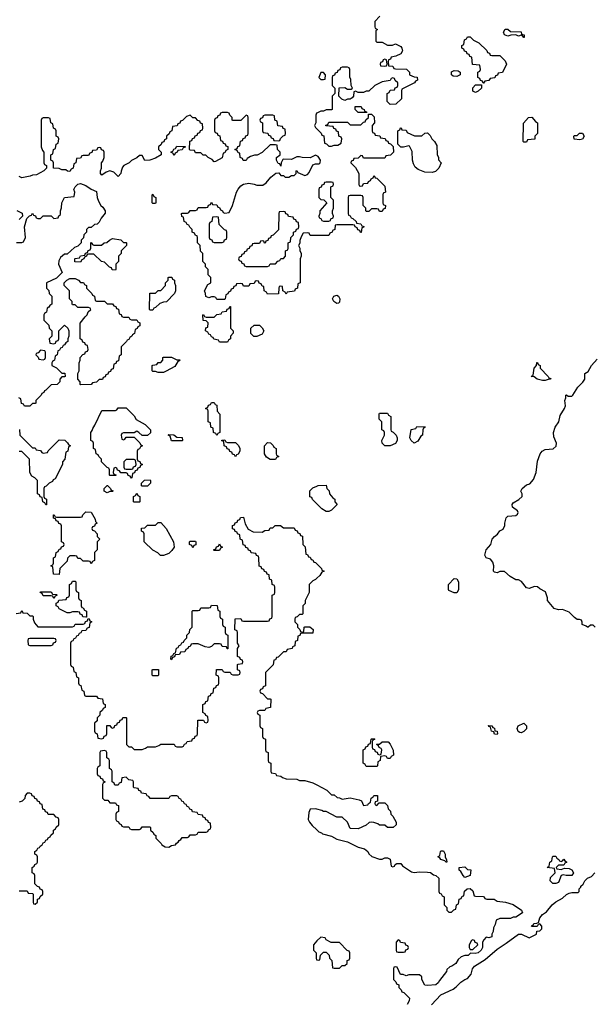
# Model space of a CAD drawing. Header units: inches. Extents: x 2701323 to 2964515, y 494916 to 722124.
# Tile 447 of 656: x 2857773 to 2862072, y 611364 to 618743. Entities that reach past the tile are written whole.
import ezdxf

# ---------------------------------------------------------------- set-up
doc = ezdxf.new("R2010")
doc.units = ezdxf.units.IN
doc.header["$MEASUREMENT"] = 0
doc.layers.add('C8651', color=7, linetype='Continuous')
doc.layers.add('C8661', color=7, linetype='Continuous')

msp = doc.modelspace()

# ---------------------------------------------------------------- linework, layer by layer
at = {"layer": 'C8651', "color": 2, "elevation": 2}
for points in [[(2860000, 617723), (2859990, 617728), (2859950, 617708), (2859890.9, 617709.1), (2859870, 617715.3), (2859850, 617715.3), (2859810, 617695.3), (2859750, 617698), (2859744.7, 617695.3), (2859732, 617670), (2859730, 617646), (2859722, 617662), (2859710, 617666), (2859698, 617690), (2859698, 617710), (2859726, 617730), (2859726, 617750), (2859706, 617770), (2859702, 617802), (2859690, 617806), (2859650, 617806), (2859590, 617748), (2859551.6, 617728.4), (2859532.7, 617727.3), (2859503.6, 617716.4), (2859478, 617702), (2859470, 617688), (2859448.4, 617688.4), (2859442, 617702), (2859426, 617710), (2859422, 617742), (2859410, 617746), (2859402, 617762), (2859386, 617770), (2859402, 617778), (2859407.3, 617792.7), (2859422, 617798), (2859427.3, 617832.7), (2859442, 617838), (2859447.3, 617852.7), (2859462, 617858), (2859467.3, 617872.7), (2859482, 617878), (2859486, 617890), (2859486, 618010), (2859482, 618022), (2859470, 618026), (2859430, 617986), (2859370, 617986), (2859366, 617990), (2859366, 618010), (2859347.3, 618027.3), (2859342, 618042), (2859330, 618046), (2859290, 618046), (2859278, 618042), (2859272.7, 618027.3), (2859258, 618022), (2859252.7, 618007.3), (2859238, 618002), (2859234, 617990), (2859234, 617910), (2859238, 617898), (2859252.7, 617892.7), (2859258, 617878), (2859272.7, 617872.7), (2859278, 617838), (2859292.7, 617832.7), (2859298, 617818), (2859312.7, 617812.7), (2859318, 617798), (2859332.7, 617792.7), (2859334, 617770), (2859318, 617762), (2859310, 617746), (2859298, 617742), (2859290, 617708), (2859239.6, 617680.4), (2859230, 617678), (2859215.3, 617695.3), (2859186, 617710), (2859167.3, 617727.3), (2859148.4, 617728.4), (2859130, 617746), (2859090, 617746), (2859082, 617762), (2859050, 617766), (2859046, 617770), (2859047.3, 617832.7), (2859062, 617838), (2859067.3, 617852.7), (2859082, 617858), (2859087.3, 617872.7), (2859102, 617878), (2859107.3, 617892.7), (2859122, 617898), (2859127.3, 617912.7), (2859142, 617918), (2859146, 617930), (2859142, 617962), (2859127.3, 617967.3), (2859122, 617982), (2859107.3, 617987.3), (2859090, 618006), (2859070, 618006), (2859050, 618026), (2859023.6, 618016.4), (2858992.7, 617987.3), (2858978, 617982), (2858972.7, 617967.3), (2858958, 617962), (2858952.7, 617947.3), (2858918, 617942), (2858914, 617910), (2858898, 617902), (2858892.7, 617887.3), (2858874, 617870), (2858874, 617850), (2858858, 617842), (2858852.7, 617827.3), (2858838, 617822), (2858832.7, 617807.3), (2858814, 617790), (2858814, 617770), (2858834, 617750), (2858834, 617730), (2858790, 617704), (2858748.9, 617688.9), (2858710, 617688), (2858690, 617726), (2858670, 617726), (2858651.6, 617708.4), (2858611.6, 617688.4), (2858594, 617670), (2858554, 617650), (2858543.6, 617636.4), (2858532.7, 617607.3), (2858532, 617590), (2858510, 617568), (2858479.3, 617599.3), (2858450, 617609), (2858421, 617599), (2858390, 617578), (2858378, 617590), (2858378, 617610), (2858386, 617630), (2858386, 617670), (2858396.4, 617683.6), (2858406, 617710), (2858406, 617750), (2858402, 617762), (2858387.3, 617767.3), (2858382, 617782), (2858370, 617786), (2858358, 617782), (2858350, 617766), (2858318, 617762), (2858312.7, 617747.3), (2858298, 617742), (2858290, 617726), (2858250, 617726), (2858238, 617722), (2858230, 617706), (2858198, 617702), (2858194, 617670), (2858178, 617662), (2858174, 617630), (2858158, 617622), (2858150, 617606), (2858132.7, 617607.3), (2858118, 617618), (2858090, 617618), (2858070, 617628), (2858026, 617630), (2858026, 617670), (2858022, 617682), (2858006, 617690), (2858006, 617730), (2858022, 617738), (2858026, 617770), (2858042, 617778), (2858046, 617810), (2858062, 617818), (2858066, 617850), (2858062, 617862), (2858046, 617870), (2858046, 617910), (2858042, 617922), (2858026, 617930), (2858022, 617962), (2858006, 617970), (2858002, 618002), (2857990, 618006), (2857950, 618006), (2857938, 618002), (2857934, 617990), (2857934, 617790), (2857943.6, 617763.6), (2857954, 617750), (2857954, 617670), (2857958, 617658), (2857974, 617650), (2857974, 617630), (2857954, 617610), (2857899.6, 617580.4), (2857870, 617578), (2857850.9, 617569.1), (2857790, 617558), (2857770, 617568)], [(2860000, 618043), (2859998, 618042), (2859992.7, 618027.3), (2859992, 617970), (2859982, 617950), (2859990, 617934), (2860000, 617924.3)], [(2860000, 617126), (2859950, 617126), (2859942, 617142), (2859930, 617146), (2859898, 617142), (2859883.6, 617116.4), (2859872.7, 617087.3), (2859871.6, 617068.4), (2859862, 617050), (2859871.6, 617031.6), (2859872.7, 617012.7), (2859882, 616990), (2859882, 616970), (2859874, 616950), (2859874, 616770), (2859858, 616762), (2859854, 616730), (2859838, 616722), (2859832.7, 616707.3), (2859778, 616702), (2859770, 616686), (2859762, 616702), (2859746, 616710), (2859742, 616742), (2859730, 616746), (2859718, 616742), (2859714, 616730), (2859712.7, 616687.3), (2859630, 616686), (2859622, 616702), (2859606, 616710), (2859602, 616742), (2859590, 616746), (2859582, 616762), (2859567.3, 616767.3), (2859562, 616782), (2859550, 616786), (2859538, 616782), (2859530, 616766), (2859498, 616762), (2859490, 616746), (2859450, 616746), (2859442, 616762), (2859430, 616766), (2859398, 616762), (2859392.7, 616747.3), (2859378, 616742), (2859372.7, 616727.3), (2859358, 616722), (2859352.7, 616707.3), (2859338, 616702), (2859332.7, 616687.3), (2859318, 616682), (2859314, 616650), (2859310, 616646), (2859250, 616646), (2859242, 616662), (2859230, 616666), (2859210, 616666), (2859190, 616658), (2859167.3, 616667.3), (2859166, 616690), (2859158, 616710), (2859182, 616758), (2859206, 616770), (2859206, 616810), (2859186, 616830), (2859186, 616870), (2859166, 616890), (2859166, 616910), (2859146, 616930), (2859146, 616990), (2859128.4, 617008.4), (2859126, 617050), (2859106, 617070), (2859106, 617110), (2859102, 617122), (2859090, 617126), (2859082, 617142), (2859066, 617150), (2859066, 617170), (2859047.3, 617187.3), (2859042, 617202), (2859027.3, 617207.3), (2859022, 617222), (2859006, 617230), (2859002, 617262), (2858987.3, 617267.3), (2858986, 617290), (2858990, 617294), (2859030, 617294), (2859042, 617298), (2859050, 617314), (2859090, 617314), (2859102, 617318), (2859110, 617334), (2859170, 617334), (2859182, 617338), (2859187.3, 617352.7), (2859202, 617358), (2859210, 617374), (2859218, 617358), (2859250, 617354), (2859258, 617338), (2859270, 617334), (2859278, 617318), (2859294, 617310), (2859298, 617298), (2859310, 617294), (2859342, 617298), (2859368.7, 617350), (2859399, 617450), (2859410, 617472), (2859430, 617498), (2859450, 617511.3), (2859490, 617518), (2859531.1, 617511.1), (2859550, 617502), (2859596.4, 617503.6), (2859619, 617521), (2859656.4, 617563.6), (2859692.7, 617592.7), (2859714, 617594), (2859730, 617574), (2859750, 617574), (2859763.6, 617563.6), (2859790, 617562), (2859810, 617574), (2859830, 617574), (2859846, 617590), (2859846, 617610), (2859850, 617612), (2859858, 617598), (2859910, 617574), (2859930, 617582), (2859943.1, 617596.9), (2859970, 617654), (2859990, 617662), (2860000, 617662.6)], [(2857750, 617074), (2857790, 617074), (2857802, 617078), (2857818, 617110), (2857808.7, 617190), (2857827.3, 617252.7), (2857847.3, 617272.7), (2857862, 617278), (2857870, 617294), (2857878, 617278), (2857892.7, 617272.7), (2857898, 617258), (2857910, 617254), (2857930, 617254), (2857950, 617272), (2858010, 617272), (2858030, 617254), (2858062, 617258), (2858067.3, 617272.7), (2858078, 617282), (2858078, 617310), (2858087.3, 617332.7), (2858088, 617370), (2858108, 617410), (2858182, 617418), (2858186, 617450), (2858178, 617470), (2858188, 617490), (2858208.7, 617510), (2858230, 617516), (2858270, 617501), (2858310, 617472), (2858350, 617454), (2858354, 617410), (2858363.6, 617383.6), (2858382, 617350), (2858396.9, 617336.9), (2858414, 617310), (2858412.7, 617292.7), (2858383.6, 617256.4), (2858370, 617226), (2858354, 617210), (2858332.7, 617207.3), (2858310, 617186), (2858290, 617186), (2858274, 617170), (2858274, 617150), (2858254, 617130), (2858252.7, 617107.3), (2858234, 617090), (2858234, 617070), (2858210, 617046), (2858183.6, 617036.4), (2858130, 616986), (2858110, 616986), (2858079.6, 616960.4), (2858065.4, 616934.6), (2858064.7, 616910), (2858091.6, 616848.4), (2858050, 616806), (2857974, 616770), (2857974, 616730), (2857992.7, 616712.7), (2857994, 616690), (2858014, 616670), (2858014, 616610), (2857998, 616602), (2857992.7, 616587.3), (2857978, 616582), (2857974, 616550), (2857958, 616542), (2857954, 616530), (2857954, 616490), (2857992.7, 616452.7), (2857994, 616430), (2858014, 616410), (2858014, 616370), (2857994, 616350), (2857998, 616318), (2858030, 616314), (2858042, 616318), (2858047.3, 616332.7), (2858062, 616338), (2858066, 616350), (2858066, 616410), (2858110, 616454), (2858134, 616430), (2858142, 616410), (2858142, 616370), (2858134, 616350), (2858134, 616330), (2858118, 616322), (2858110, 616306), (2858098, 616302), (2858092.7, 616287.3), (2858078, 616282), (2858072.7, 616267.3), (2858058, 616262), (2858054, 616230), (2858038, 616222), (2858034, 616190), (2858018, 616182), (2858014, 616170), (2858014, 616150), (2858050, 616134), (2858090, 616094), (2858112.7, 616092.7), (2858114, 616070), (2858110, 616066), (2858090, 616066), (2858074, 616050), (2858074, 616030), (2858054, 616010), (2858010, 616006), (2857970, 615966), (2857958, 615962), (2857954, 615950), (2857938, 615942), (2857934, 615930), (2857894, 615890), (2857894, 615870), (2857890, 615866), (2857870, 615866), (2857850, 615846), (2857810, 615846), (2857802, 615862), (2857787.3, 615867.3), (2857782, 615902), (2857766, 615910)], [(2857751.6, 617311.6), (2857792.7, 617292.7), (2857794, 617270), (2857770, 617246)], [(2857771.6, 615671.6), (2857774, 615630), (2857870, 615534), (2857890, 615534), (2857898, 615518), (2857930, 615514), (2857938, 615498), (2857950, 615494), (2857982, 615498), (2857987.3, 615512.7), (2858070, 615594), (2858112.7, 615592.7), (2858132.7, 615572.7), (2858138, 615558), (2858154, 615550), (2858138, 615542), (2858134, 615510), (2858118, 615502), (2858111.6, 615448.4), (2858094, 615430), (2858094, 615410), (2858038, 615302), (2858025.4, 615294.6), (2858018, 615282), (2857994, 615270), (2857972.7, 615247.3), (2857958, 615242), (2857954, 615230), (2857954, 615170), (2857958, 615158), (2857974, 615150), (2857974, 615106), (2857970, 615106), (2857962, 615122), (2857946, 615130), (2857942, 615162), (2857927.3, 615167.3), (2857922, 615182), (2857906, 615190), (2857906, 615290), (2857886, 615310), (2857863.1, 615323.1), (2857848.4, 615348.4), (2857846, 615450), (2857790, 615506), (2857770, 615506)], [(2860000, 615113.8), (2859967.3, 615147.3), (2859962, 615162), (2859947.3, 615167.3), (2859947.3, 615212.7), (2859970, 615234), (2860000, 615247.5)], [(2857747.3, 614292.7), (2857782, 614298), (2857790, 614314), (2857798, 614298), (2857830, 614294), (2857850, 614274), (2857870, 614274), (2857874, 614270), (2857874, 614250), (2857883.6, 614223.6), (2857910, 614194), (2858170, 614194), (2858182, 614198), (2858190, 614214), (2858250, 614214), (2858262, 614218), (2858267.3, 614232.7), (2858282, 614238), (2858286, 614254), (2858292.7, 614252.7), (2858298, 614238), (2858314, 614230), (2858298, 614222), (2858292.7, 614187.3), (2858278, 614182), (2858270, 614166), (2858238, 614162), (2858232.7, 614147.3), (2858218, 614142), (2858212.7, 614127.3), (2858198, 614122), (2858192.7, 614107.3), (2858178, 614102), (2858172.7, 614087.3), (2858158, 614082), (2858154, 614070), (2858154, 613910), (2858158, 613898), (2858174, 613890), (2858178, 613858), (2858194, 613850), (2858198, 613818), (2858214, 613810), (2858214, 613770), (2858218, 613758), (2858232.7, 613752.7), (2858238, 613718), (2858254, 613710), (2858258, 613678), (2858270, 613674), (2858350, 613674), (2858358, 613658), (2858392.7, 613652.7), (2858398, 613618), (2858414, 613610), (2858412.7, 613587.3), (2858398, 613582), (2858392.7, 613567.3), (2858374, 613550), (2858374, 613530), (2858354, 613510), (2858352.7, 613487.3), (2858334, 613470), (2858334, 613410), (2858338, 613398), (2858354, 613390), (2858358, 613358), (2858390, 613354), (2858402, 613358), (2858407.3, 613372.7), (2858422, 613378), (2858426, 613390), (2858427.3, 613452.7), (2858450, 613454), (2858458, 613438), (2858470, 613434), (2858482, 613438), (2858487.3, 613452.7), (2858502, 613458), (2858507.3, 613472.7), (2858522, 613478), (2858527.3, 613492.7), (2858542, 613498), (2858547.3, 613512.7), (2858570, 613514), (2858574, 613510), (2858574, 613310), (2858590, 613294), (2858610, 613294), (2858630, 613274), (2858690, 613274), (2858716.4, 613283.6), (2858730, 613294), (2858790, 613294), (2858816.4, 613303.6), (2858830, 613314), (2858930, 613314), (2858938, 613298), (2858950, 613294), (2858990, 613294), (2859002, 613298), (2859007.3, 613312.7), (2859022, 613318), (2859027.3, 613332.7), (2859062, 613338), (2859067.3, 613352.7), (2859082, 613358), (2859087.3, 613372.7), (2859102, 613378), (2859106, 613390), (2859107.3, 613492.7), (2859150, 613494), (2859158, 613478), (2859170, 613474), (2859182, 613478), (2859186, 613490), (2859182, 613522), (2859167.3, 613527.3), (2859162, 613542), (2859146, 613550), (2859146, 613610), (2859162, 613618), (2859167.3, 613632.7), (2859182, 613638), (2859187.3, 613672.7), (2859202, 613678), (2859207.3, 613692.7), (2859222, 613698), (2859227.3, 613732.7), (2859242, 613738), (2859247.3, 613752.7), (2859262, 613758), (2859266, 613770), (2859266, 613810), (2859262, 613822), (2859246, 613830), (2859247.3, 613872.7), (2859290, 613874), (2859298, 613858), (2859310, 613854), (2859350, 613854), (2859358, 613838), (2859370, 613834), (2859410, 613834), (2859422, 613838), (2859426, 613850), (2859422, 613862), (2859406, 613870), (2859406, 613910), (2859410, 613914), (2859442, 613918), (2859446, 613930), (2859442, 613942), (2859427.3, 613947.3), (2859422, 613962), (2859406, 613970), (2859406, 614030), (2859418, 614050), (2859406, 614070), (2859406, 614150), (2859402, 614162), (2859386, 614170), (2859387.3, 614252.7), (2859430, 614254), (2859438, 614238), (2859450, 614234), (2859630, 614234), (2859642, 614238), (2859647.3, 614252.7), (2859662, 614258), (2859666, 614270), (2859666, 614430), (2859682, 614438), (2859686, 614450), (2859686, 614490), (2859682, 614502), (2859666, 614510), (2859662, 614542), (2859646, 614550), (2859642, 614582), (2859627.3, 614587.3), (2859622, 614602), (2859607.3, 614607.3), (2859602, 614622), (2859587.3, 614627.3), (2859582, 614642), (2859567.3, 614647.3), (2859566, 614710), (2859562, 614722), (2859547.3, 614727.3), (2859542, 614742), (2859507.3, 614747.3), (2859502, 614762), (2859487.3, 614767.3), (2859482, 614782), (2859467.3, 614787.3), (2859462, 614802), (2859447.3, 614807.3), (2859442, 614842), (2859426, 614850), (2859422, 614882), (2859406, 614890), (2859402, 614902), (2859387.3, 614907.3), (2859382, 614922), (2859367.3, 614927.3), (2859367.3, 614952.7), (2859382, 614958), (2859387.3, 614972.7), (2859402, 614978), (2859407.3, 614992.7), (2859422, 614998), (2859427.3, 615012.7), (2859450, 615014), (2859463.6, 614963.6), (2859484.7, 614924.7), (2859523.6, 614903.6), (2859590, 614902), (2859610, 614914), (2859642, 614918), (2859650, 614934), (2859670, 614934), (2859688.4, 614951.6), (2859727.3, 614952.7), (2859750, 614934), (2859830, 614934), (2859838, 614918), (2859852.7, 614912.7), (2859858, 614898), (2859872.7, 614892.7), (2859878, 614878), (2859892.7, 614872.7), (2859894, 614810), (2859911.6, 614791.6), (2859918, 614738), (2859930, 614734), (2859938, 614718), (2859950, 614714), (2859958, 614698), (2859970, 614694), (2859978, 614678), (2859990, 614674), (2860000, 614664)], [(2860000, 614556.4), (2859990, 614548), (2859970, 614538), (2859942, 614510), (2859942, 614450), (2859912, 614390), (2859911.6, 614368.4), (2859894, 614350), (2859894, 614290), (2859890, 614286), (2859870, 614286), (2859852.7, 614267.3), (2859838, 614262), (2859834, 614250), (2859834, 614230), (2859854, 614210), (2859854, 614190), (2859872.7, 614172.7), (2859878, 614158), (2859890, 614154), (2859902, 614158), (2859906, 614190), (2859910, 614194), (2859947.3, 614192.7), (2859971.6, 614171.6), (2859970, 614146), (2859890, 614146), (2859878, 614142), (2859872.7, 614127.3), (2859858, 614122), (2859854, 614090), (2859838, 614082), (2859834, 614050), (2859818, 614042), (2859814, 614030), (2859778, 614022), (2859770, 614006), (2859750, 614006), (2859710, 613966), (2859698, 613962), (2859690, 613946), (2859678, 613942), (2859672.7, 613907.3), (2859614, 613850), (2859614, 613750), (2859598, 613742), (2859592.7, 613727.3), (2859578, 613722), (2859574, 613710), (2859578, 613698), (2859592.7, 613692.7), (2859630, 613654), (2859650, 613654), (2859654, 613650), (2859652.7, 613587.3), (2859618, 613582), (2859610, 613566), (2859570, 613566), (2859558, 613562), (2859554, 613550), (2859558, 613538), (2859574, 613530), (2859574, 613450), (2859578, 613438), (2859594, 613430), (2859594, 613370), (2859598, 613358), (2859614, 613350), (2859614, 613270), (2859618, 613258), (2859634, 613250), (2859634, 613190), (2859638, 613178), (2859654, 613170), (2859654, 613110), (2859658, 613098), (2859690, 613094), (2859698, 613078), (2859730, 613074), (2859743.6, 613063.6), (2859770, 613054), (2859850, 613052), (2859870, 613042), (2859910, 613042), (2859970, 613024.7), (2860000, 613008.9)], [(2857770, 612214), (2857830, 612214), (2857838, 612198), (2857870, 612194), (2857874, 612190), (2857874, 612130), (2857878, 612118), (2857890, 612114), (2857906, 612130), (2857907.3, 612152.7), (2857922, 612158), (2857927.3, 612172.7), (2857946, 612190), (2857946, 612210), (2857942, 612222), (2857927.3, 612227.3), (2857922, 612242), (2857907.3, 612247.3), (2857887.3, 612267.3), (2857886, 612330), (2857882, 612342), (2857866, 612350), (2857866, 612390), (2857882, 612398), (2857887.3, 612412.7), (2857902, 612418), (2857906, 612430), (2857906, 612470), (2857902, 612482), (2857886, 612490), (2857886, 612510), (2857902, 612518), (2857910, 612534), (2857922, 612538), (2857926, 612550), (2857942, 612558), (2857950, 612574), (2857962, 612578), (2857970, 612594), (2857982, 612598), (2857987.3, 612612.7), (2858002, 612618), (2858007.3, 612632.7), (2858026, 612650), (2858026, 612670), (2858042, 612678), (2858047.3, 612692.7), (2858066, 612710), (2858066, 612750), (2858062, 612762), (2858047.3, 612767.3), (2858030, 612786), (2857987.3, 612787.3), (2857982, 612802), (2857967.3, 612807.3), (2857962, 612822), (2857947.3, 612827.3), (2857942, 612862), (2857927.3, 612867.3), (2857922, 612882), (2857907.3, 612887.3), (2857902, 612902), (2857887.3, 612907.3), (2857882, 612922), (2857867.3, 612927.3), (2857862, 612942), (2857850, 612946), (2857830, 612946), (2857814, 612930), (2857812.7, 612907.3), (2857792.7, 612887.3), (2857770, 612878)], [(2860000, 612825.5), (2859990, 612828), (2859950, 612826), (2859939.6, 612800.4), (2859936, 612750), (2859944.7, 612730), (2859964.9, 612704.9), (2860000, 612671.3)], [(2860000, 611840.7), (2859999.6, 611840.4), (2859974, 611810), (2859974, 611770), (2859994, 611750), (2859994, 611710), (2859998, 611698), (2860000, 611697.3)]]:
    msp.add_lwpolyline(points, dxfattribs=at)
for points in [[(2859670, 618026), (2859610, 618026), (2859598, 618022), (2859592.7, 618007.3), (2859578, 618002), (2859574, 617990), (2859578, 617978), (2859594, 617970), (2859594, 617910), (2859598, 617898), (2859632.7, 617892.7), (2859638, 617878), (2859652.7, 617872.7), (2859658, 617858), (2859672.7, 617852.7), (2859678, 617838), (2859710, 617834), (2859722, 617838), (2859727.3, 617852.7), (2859747.3, 617872.7), (2859762, 617878), (2859766, 617890), (2859762, 617922), (2859747.3, 617927.3), (2859742, 617942), (2859707.3, 617947.3), (2859702, 617982), (2859686, 617990), (2859682, 618022)], [(2858930, 617726), (2858922, 617742), (2858906, 617750), (2858922, 617758), (2858927.3, 617772.7), (2858942, 617778), (2858950, 617794), (2859012.7, 617792.7), (2859012.7, 617787.3), (2858998, 617782), (2858991.6, 617768.4), (2858958, 617762), (2858954, 617750), (2858938, 617742)], [(2858770, 617366), (2858766, 617370), (2858766, 617430), (2858770, 617434), (2858778, 617418), (2858794, 617410), (2858794, 617370), (2858790, 617366)], [(2859750, 617306), (2859718, 617302), (2859714, 617290), (2859712.7, 617167.3), (2859672.7, 617127.3), (2859658, 617122), (2859652.7, 617107.3), (2859638, 617102), (2859632.7, 617087.3), (2859618, 617082), (2859612.7, 617067.3), (2859607.3, 617067.3), (2859602, 617082), (2859590, 617086), (2859578, 617082), (2859570, 617066), (2859530, 617066), (2859518, 617062), (2859512.7, 617047.3), (2859498, 617042), (2859492.7, 617027.3), (2859478, 617022), (2859472.7, 617007.3), (2859458, 617002), (2859452.7, 616987.3), (2859438, 616982), (2859432.7, 616967.3), (2859418, 616962), (2859414, 616950), (2859418, 616938), (2859432.7, 616932.7), (2859438, 616918), (2859452.7, 616912.7), (2859458, 616898), (2859470, 616894), (2859630, 616894), (2859642, 616898), (2859650, 616914), (2859690, 616914), (2859707.3, 616932.7), (2859722, 616938), (2859730, 616954), (2859750, 616954), (2859766, 616970), (2859766, 617010), (2859782, 617018), (2859786, 617030), (2859786, 617070), (2859802, 617078), (2859806, 617110), (2859826, 617130), (2859826, 617150), (2859842, 617158), (2859847.3, 617172.7), (2859862, 617178), (2859866, 617190), (2859862, 617222), (2859847.3, 617227.3), (2859842, 617242), (2859827.3, 617247.3), (2859822, 617262), (2859787.3, 617267.3), (2859782, 617282), (2859767.3, 617287.3), (2859762, 617302)], [(2859250, 617266), (2859218, 617262), (2859214, 617230), (2859198, 617222), (2859194, 617210), (2859194, 617110), (2859198, 617098), (2859212.7, 617092.7), (2859218, 617078), (2859230, 617074), (2859290, 617074), (2859302, 617078), (2859307.3, 617092.7), (2859322, 617098), (2859326, 617110), (2859326, 617150), (2859322, 617162), (2859307.3, 617167.3), (2859267.3, 617207.3), (2859262, 617262)], [(2858550, 617074), (2858570, 617074), (2858574, 617070), (2858574, 617050), (2858534, 617010), (2858534, 616990), (2858514, 616970), (2858514, 616930), (2858494, 616910), (2858494, 616870), (2858490, 616866), (2858467.3, 616867.3), (2858462, 616882), (2858447.3, 616887.3), (2858410, 616926), (2858386, 616930), (2858330, 616986), (2858290, 616986), (2858278, 616982), (2858274, 616970), (2858258, 616962), (2858254, 616950), (2858238, 616942), (2858230, 616926), (2858187.3, 616927.3), (2858186, 616950), (2858190, 616954), (2858222, 616958), (2858230, 616974), (2858262, 616978), (2858267.3, 616992.7), (2858282, 616998), (2858287.3, 617012.7), (2858302, 617018), (2858306, 617030), (2858306, 617070), (2858310, 617074), (2858318, 617058), (2858330, 617054), (2858387.3, 617052.7), (2858406, 617070), (2858427.3, 617072.7), (2858446, 617090), (2858470, 617102), (2858530, 617094)], [(2858350, 616634), (2858410, 616634), (2858430, 616614), (2858470, 616614), (2858478, 616598), (2858492.7, 616592.7), (2858498, 616578), (2858512.7, 616572.7), (2858518, 616538), (2858532.7, 616532.7), (2858538, 616518), (2858550, 616514), (2858590, 616514), (2858598, 616498), (2858610, 616494), (2858650, 616494), (2858658, 616478), (2858674, 616470), (2858672.7, 616447.3), (2858658, 616442), (2858652.7, 616427.3), (2858638, 616422), (2858634, 616390), (2858618, 616382), (2858614, 616370), (2858598, 616362), (2858590, 616346), (2858578, 616342), (2858574, 616330), (2858534, 616290), (2858534, 616230), (2858518, 616222), (2858512.7, 616187.3), (2858498, 616182), (2858492.7, 616167.3), (2858478, 616162), (2858472.7, 616127.3), (2858458, 616122), (2858452.7, 616107.3), (2858438, 616102), (2858432.7, 616087.3), (2858418, 616082), (2858412.7, 616067.3), (2858398, 616062), (2858392.7, 616047.3), (2858370, 616046), (2858350, 616026), (2858318, 616022), (2858310, 616008), (2858230, 616006), (2858226, 616010), (2858226, 616030), (2858208, 616050), (2858208, 616090), (2858218, 616110), (2858218, 616170), (2858226, 616190), (2858226, 616210), (2858247.3, 616232.7), (2858262, 616238), (2858267.3, 616252.7), (2858282, 616258), (2858286, 616270), (2858282, 616302), (2858267.3, 616307.3), (2858262, 616322), (2858247.3, 616327.3), (2858242, 616342), (2858226, 616350), (2858227.3, 616467.3), (2858263.1, 616516.9), (2858278, 616530), (2858287.3, 616552.7), (2858306, 616570), (2858302, 616582), (2858290, 616586), (2858210, 616586), (2858190, 616606), (2858170, 616606), (2858166, 616610), (2858166, 616630), (2858146, 616650), (2858146, 616710), (2858106, 616750), (2858106, 616770), (2858126, 616790), (2858150, 616802), (2858190, 616802), (2858214, 616790), (2858230, 616774), (2858252.7, 616772.7), (2858258, 616758), (2858274, 616750), (2858274, 616730), (2858314, 616690), (2858318, 616678), (2858334, 616670), (2858338, 616638)], [(2858750, 616566), (2858746, 616570), (2858747.3, 616692.7), (2858790, 616694), (2858810, 616714), (2858830, 616714), (2858866, 616750), (2858866, 616770), (2858886, 616790), (2858886, 616810), (2858890, 616814), (2858912.7, 616812.7), (2858918, 616798), (2858934, 616790), (2858934, 616770), (2858942, 616750), (2858942, 616710), (2858934, 616690), (2858872.7, 616627.3), (2858850, 616626), (2858823.6, 616616.4), (2858790, 616586), (2858778, 616582), (2858770, 616566)], [(2859270, 616326), (2859262, 616342), (2859227.3, 616347.3), (2859222, 616362), (2859210, 616366), (2859202, 616382), (2859190, 616386), (2859182, 616402), (2859166, 616410), (2859167.3, 616432.7), (2859182, 616438), (2859186, 616470), (2859170, 616486), (2859147.3, 616487.3), (2859146, 616530), (2859150, 616534), (2859158, 616518), (2859170, 616514), (2859230, 616514), (2859250, 616534), (2859282, 616538), (2859290, 616554), (2859322, 616558), (2859327.3, 616572.7), (2859342, 616578), (2859347.3, 616592.7), (2859352.7, 616592.7), (2859354, 616430), (2859374, 616410), (2859372.7, 616392.7), (2859354, 616370), (2859354, 616350), (2859338, 616342), (2859330, 616326)], [(2859550, 616368), (2859528.4, 616368.4), (2859506, 616390), (2859506, 616430), (2859530, 616454), (2859570, 616454), (2859590, 616434), (2859602, 616410), (2859590, 616386)], [(2857930, 616266), (2857912.7, 616247.3), (2857898, 616242), (2857894, 616230), (2857912.7, 616212.7), (2857918, 616198), (2857950, 616194), (2857962, 616198), (2857966, 616210), (2857966, 616250), (2857962, 616262)], [(2858810, 616098), (2858790, 616106), (2858770, 616106), (2858766, 616110), (2858766, 616150), (2858770, 616154), (2858802, 616158), (2858810, 616174), (2858830, 616174), (2858846, 616190), (2858846, 616210), (2858850, 616214), (2858910, 616214), (2858950, 616194), (2858972.7, 616192.7), (2858970, 616186), (2858958, 616182), (2858936.9, 616143.1), (2858870, 616108), (2858850, 616098)], [(2858690, 615626), (2858666, 615650), (2858650, 615658), (2858630, 615646), (2858550, 615646), (2858538, 615642), (2858534, 615630), (2858538, 615598), (2858550, 615594), (2858562, 615598), (2858570, 615614), (2858630, 615614), (2858672.7, 615572.7), (2858678, 615558), (2858694, 615550), (2858678, 615542), (2858670, 615526), (2858658, 615522), (2858654, 615510), (2858654, 615450), (2858658, 615438), (2858672.7, 615432.7), (2858678, 615418), (2858694, 615410), (2858678, 615402), (2858672.7, 615387.3), (2858658, 615382), (2858652.7, 615367.3), (2858638, 615362), (2858632.7, 615347.3), (2858618, 615342), (2858614, 615310), (2858610, 615306), (2858602, 615322), (2858587.3, 615327.3), (2858582, 615342), (2858570, 615346), (2858530, 615346), (2858522, 615362), (2858507.3, 615367.3), (2858502, 615382), (2858490, 615386), (2858478, 615382), (2858474, 615350), (2858478, 615338), (2858492.7, 615332.7), (2858492.7, 615327.3), (2858450, 615326), (2858446, 615330), (2858446, 615370), (2858442, 615382), (2858430, 615386), (2858386, 615430), (2858386, 615450), (2858366, 615470), (2858362, 615482), (2858346, 615490), (2858342, 615522), (2858326, 615530), (2858326, 615570), (2858322, 615582), (2858306, 615590), (2858306, 615650), (2858316.4, 615663.6), (2858320.4, 615679.6), (2858336.4, 615703.6), (2858390, 615814), (2858490, 615814), (2858502, 615818), (2858510, 615834), (2858570, 615834), (2858630, 615774), (2858645.4, 615745.4), (2858714, 615710), (2858754, 615670), (2858752.7, 615647.3), (2858730, 615626)], [(2859250, 615626), (2859242, 615642), (2859226, 615650), (2859222, 615682), (2859206, 615690), (2859202, 615722), (2859186, 615730), (2859186, 615810), (2859182, 615822), (2859166, 615830), (2859182, 615838), (2859187.3, 615852.7), (2859202, 615858), (2859210, 615874), (2859230, 615874), (2859238, 615858), (2859250, 615854), (2859254, 615810), (2859272.7, 615787.3), (2859274, 615650), (2859258, 615642)], [(2858910, 615586), (2858902, 615622), (2858886, 615630), (2858890, 615634), (2858927.3, 615632.7), (2858950, 615614), (2858991.6, 615611.6), (2858994, 615590), (2858990, 615586)], [(2859330, 615574), (2859390, 615574), (2859412.7, 615552.7), (2859422, 615530), (2859422, 615510), (2859410, 615486), (2859398, 615482), (2859390, 615466), (2859382, 615482), (2859367.3, 615487.3), (2859362, 615502), (2859347.3, 615507.3), (2859342, 615522), (2859327.3, 615527.3), (2859322, 615542), (2859306, 615550), (2859302, 615582), (2859287.3, 615587.3), (2859287.3, 615592.7), (2859310, 615594), (2859318, 615578)], [(2859650, 615446), (2859623.1, 615463.1), (2859608, 615490), (2859608, 615550), (2859630, 615574), (2859652.7, 615572.7), (2859672.7, 615552.7), (2859678, 615538), (2859694, 615530), (2859694, 615490), (2859698, 615478), (2859714, 615470), (2859698, 615462), (2859690, 615446)], [(2858630, 615446), (2858570, 615446), (2858554, 615430), (2858554, 615390), (2858558, 615378), (2858570, 615374), (2858610, 615374), (2858622, 615378), (2858627.3, 615392.7), (2858642, 615398), (2858646, 615410), (2858642, 615442)], [(2858430, 615198), (2858406, 615210), (2858406, 615230), (2858428.4, 615251.6), (2858431.6, 615251.6), (2858454, 615230), (2858458, 615218), (2858472.7, 615212.7), (2858470, 615206), (2858450, 615206)], [(2858690, 615246), (2858686, 615250), (2858686, 615270), (2858708.4, 615291.6), (2858750, 615294), (2858754, 615290), (2858754, 615270), (2858730, 615248)], [(2858630, 615126), (2858626, 615130), (2858626, 615170), (2858642, 615178), (2858650, 615194), (2858658, 615178), (2858674, 615170), (2858674, 615130), (2858670, 615126)], [(2858310, 614666), (2858302, 614682), (2858290, 614686), (2858250, 614686), (2858230, 614706), (2858210, 614706), (2858202, 614722), (2858190, 614726), (2858150, 614726), (2858132.7, 614707.3), (2858130, 614686), (2858074, 614630), (2858070, 614586), (2858027.3, 614587.3), (2858022, 614642), (2858006, 614650), (2858022, 614658), (2858026, 614670), (2858026, 614710), (2858042, 614718), (2858046, 614750), (2858062, 614758), (2858070, 614774), (2858082, 614778), (2858087.3, 614792.7), (2858102, 614798), (2858106, 614810), (2858102, 614822), (2858086, 614830), (2858086, 614950), (2858082, 614962), (2858067.3, 614967.3), (2858062, 614982), (2858047.3, 614987.3), (2858042, 615002), (2858027.3, 615007.3), (2858027.3, 615032.7), (2858032.7, 615032.7), (2858038, 615018), (2858050, 615014), (2858230, 615014), (2858242, 615018), (2858247.3, 615032.7), (2858270, 615054), (2858310, 615052), (2858339.6, 614999.6), (2858342, 614982), (2858354, 614970), (2858338, 614962), (2858332.7, 614947.3), (2858318, 614942), (2858314, 614930), (2858318, 614918), (2858332.7, 614912.7), (2858354, 614890), (2858354, 614870), (2858374, 614850), (2858354, 614830), (2858354, 614770), (2858334, 614750), (2858334, 614690), (2858318, 614682)], [(2858850, 614728), (2858828.4, 614728.4), (2858808.4, 614748.4), (2858770, 614768), (2858706, 614830), (2858706, 614890), (2858702, 614902), (2858686, 614910), (2858687.3, 614932.7), (2858710, 614934), (2858730, 614954), (2858790, 614954), (2858810, 614974), (2858830, 614974), (2858870.9, 614930.9), (2858926, 614830), (2858931, 614790), (2858914.4, 614765.6), (2858890, 614742)], [(2859070, 614786), (2859062, 614802), (2859046, 614810), (2859046, 614830), (2859050, 614834), (2859090, 614834), (2859094, 614830), (2859092.7, 614807.3), (2859078, 614802)], [(2859230, 614766), (2859226, 614770), (2859242, 614778), (2859247.3, 614792.7), (2859262, 614798), (2859270, 614814), (2859278, 614798), (2859294, 614790), (2859278, 614782), (2859270, 614766)], [(2858270, 614266), (2858247.3, 614267.3), (2858242, 614282), (2858227.3, 614287.3), (2858222, 614302), (2858210, 614306), (2858170, 614306), (2858150, 614298), (2858130, 614298), (2858068.4, 614328.4), (2858062, 614342), (2858046, 614350), (2858046, 614370), (2858062, 614378), (2858067.3, 614392.7), (2858122, 614398), (2858127.3, 614412.7), (2858142, 614418), (2858146, 614430), (2858146, 614510), (2858162, 614518), (2858170, 614534), (2858190, 614534), (2858194, 614530), (2858194, 614470), (2858198, 614458), (2858214, 614450), (2858214, 614410), (2858218, 614398), (2858234, 614390), (2858234, 614350), (2858238, 614338), (2858250, 614334), (2858258, 614318), (2858274, 614310), (2858274, 614266)], [(2858030, 614406), (2858022, 614422), (2858010, 614426), (2857950, 614426), (2857942, 614442), (2857926, 614450), (2857930, 614454), (2858010, 614454), (2858018, 614438), (2858050, 614434), (2858054, 614430), (2858038, 614422)], [(2859327.3, 614027.3), (2859322, 614042), (2859290, 614046), (2859282, 614062), (2859270, 614066), (2859230, 614066), (2859210, 614046), (2859190, 614038), (2859163.1, 614043.1), (2859110, 614066), (2859070, 614066), (2859058, 614062), (2859050, 614046), (2859038, 614042), (2859034, 614030), (2859018, 614022), (2859010, 614006), (2858978, 614002), (2858970, 613986), (2858938, 613982), (2858932.7, 613967.3), (2858918, 613962), (2858910, 613946), (2858906, 613950), (2858907.3, 613972.7), (2858922, 613978), (2858927.3, 613992.7), (2858942, 613998), (2858947.3, 614032.7), (2858962, 614038), (2858967.3, 614052.7), (2858982, 614058), (2858987.3, 614072.7), (2859002, 614078), (2859006, 614090), (2859026, 614110), (2859026, 614130), (2859046, 614150), (2859047.3, 614172.7), (2859066, 614190), (2859066, 614310), (2859070, 614314), (2859110, 614314), (2859122, 614318), (2859130, 614334), (2859190, 614334), (2859202, 614338), (2859210, 614354), (2859252.7, 614352.7), (2859258, 614318), (2859274, 614310), (2859274, 614270), (2859278, 614258), (2859294, 614250), (2859294, 614210), (2859298, 614198), (2859314, 614190), (2859314, 614150), (2859318, 614138), (2859334, 614130), (2859332.7, 614027.3)], [(2858030, 614106), (2857850, 614106), (2857838, 614102), (2857834, 614090), (2857838, 614058), (2857850, 614054), (2858010, 614054), (2858022, 614058), (2858027.3, 614072.7), (2858042, 614078), (2858046, 614090), (2858042, 614102)], [(2858770, 613826), (2858766, 613830), (2858766, 613870), (2858770, 613874), (2858812.7, 613872.7), (2858814, 613830), (2858810, 613826)], [(2858410, 613266), (2858378, 613262), (2858374, 613250), (2858374, 613150), (2858358, 613142), (2858354, 613130), (2858354, 613090), (2858358, 613078), (2858372.7, 613072.7), (2858378, 613058), (2858392.7, 613052.7), (2858398, 613038), (2858414, 613030), (2858398, 613022), (2858394, 613010), (2858394, 612910), (2858410, 612894), (2858432.7, 612892.7), (2858450, 612874), (2858490, 612874), (2858498, 612858), (2858512.7, 612852.7), (2858514, 612810), (2858498, 612802), (2858494, 612790), (2858494, 612750), (2858498, 612738), (2858512.7, 612732.7), (2858518, 612718), (2858532.7, 612712.7), (2858538, 612698), (2858550, 612694), (2858590, 612694), (2858598, 612678), (2858610, 612674), (2858670, 612674), (2858682, 612678), (2858690, 612694), (2858750, 612694), (2858754, 612690), (2858754, 612670), (2858772.7, 612652.7), (2858778, 612638), (2858794, 612630), (2858794, 612610), (2858834, 612570), (2858838, 612558), (2858863.6, 612543.6), (2858890, 612542), (2858910, 612554), (2858942, 612558), (2858947.3, 612572.7), (2858962, 612578), (2858967.3, 612592.7), (2858982, 612598), (2858990, 612614), (2859030, 612614), (2859042, 612618), (2859050, 612634), (2859090, 612634), (2859102, 612638), (2859110, 612654), (2859170, 612654), (2859182, 612658), (2859187.3, 612672.7), (2859202, 612678), (2859206, 612690), (2859202, 612722), (2859187.3, 612727.3), (2859182, 612742), (2859167.3, 612747.3), (2859162, 612762), (2859147.3, 612767.3), (2859142, 612782), (2859110, 612786), (2859102, 612802), (2859067.3, 612807.3), (2859062, 612822), (2859047.3, 612827.3), (2859042, 612842), (2859027.3, 612847.3), (2859022, 612862), (2859007.3, 612867.3), (2859002, 612882), (2858987.3, 612887.3), (2858982, 612902), (2858967.3, 612907.3), (2858962, 612922), (2858950, 612926), (2858910, 612926), (2858898, 612922), (2858890, 612906), (2858750, 612906), (2858742, 612922), (2858727.3, 612927.3), (2858722, 612942), (2858687.3, 612947.3), (2858682, 612962), (2858667.3, 612967.3), (2858662, 612982), (2858630, 612986), (2858626, 612990), (2858626, 613030), (2858622, 613042), (2858590, 613046), (2858570, 613066), (2858538, 613062), (2858532.7, 613027.3), (2858518, 613022), (2858510, 613006), (2858487.3, 613007.3), (2858482, 613022), (2858466, 613030), (2858466, 613110), (2858462, 613122), (2858446, 613130), (2858446, 613190), (2858442, 613202), (2858426, 613210), (2858426, 613250), (2858422, 613262)]]:
    msp.add_lwpolyline(points, close=True, dxfattribs=at)
at = {"layer": 'C8661', "color": 2, "elevation": 2}
for points in [[(2860471.6, 618768.4), (2860434, 618730), (2860434, 618690), (2860438, 618678), (2860454, 618670), (2860442, 618658), (2860442, 618582), (2860450, 618574), (2860490, 618574), (2860530, 618552), (2860567.3, 618552.7), (2860590, 618562), (2860630, 618542), (2860638, 618530), (2860642, 618510), (2860630, 618486), (2860591.6, 618468.4), (2860558, 618462), (2860552.7, 618447.3), (2860538, 618442), (2860534, 618430), (2860538, 618398), (2860570, 618394), (2860578, 618378), (2860590, 618374), (2860671.3, 618371.3), (2860694, 618350), (2860694, 618330), (2860730, 618314), (2860752.7, 618312.7), (2860754, 618290), (2860738, 618282), (2860731.6, 618268.4), (2860638, 618222), (2860634, 618210), (2860634, 618150), (2860591.6, 618108.4), (2860550, 618106), (2860528, 618130), (2860526, 618190), (2860542, 618198), (2860550, 618214), (2860582, 618218), (2860587.3, 618232.7), (2860602, 618238), (2860606, 618250), (2860606, 618270), (2860587.3, 618287.3), (2860582, 618302), (2860570, 618306), (2860558, 618302), (2860550, 618286), (2860490, 618278), (2860434, 618250), (2860390, 618206), (2860370, 618206), (2860350, 618198), (2860310, 618198), (2860290, 618206), (2860278, 618202), (2860274, 618170), (2860263.6, 618156.4), (2860250, 618146), (2860230, 618146), (2860210, 618138), (2860187.3, 618147.3), (2860166, 618170), (2860167.3, 618232.7), (2860210, 618234), (2860230, 618222), (2860258, 618222), (2860266, 618230), (2860258, 618250), (2860254.6, 618294.6), (2860247.3, 618312.7), (2860246, 618370), (2860242, 618382), (2860230, 618386), (2860190, 618386), (2860178, 618382), (2860172.7, 618367.3), (2860158, 618362), (2860152.7, 618347.3), (2860138, 618342), (2860132.7, 618327.3), (2860118, 618322), (2860114, 618310), (2860114, 618250), (2860134, 618230), (2860134, 618190), (2860114, 618170), (2860114, 618070), (2860110, 618066), (2860070, 618066), (2860050, 618058), (2860030, 618058), (2860000, 618043)], [(2860000, 617924.3), (2860032.7, 617892.7), (2860038, 617878), (2860052.7, 617872.7), (2860058, 617818), (2860072.7, 617812.7), (2860090, 617794), (2860110, 617794), (2860130, 617802), (2860156.4, 617803.6), (2860182, 617818), (2860186, 617850), (2860182, 617862), (2860166, 617870), (2860162, 617902), (2860147.3, 617907.3), (2860142, 617922), (2860127.3, 617927.3), (2860122, 617942), (2860067.3, 617947.3), (2860067.3, 617952.7), (2860082, 617958), (2860090, 617974), (2860230, 617974), (2860250, 617954), (2860330, 617954), (2860350, 617974), (2860362, 617978), (2860367.3, 617992.7), (2860386, 618010), (2860386, 618034), (2860410, 618034), (2860430, 618014), (2860432, 617970), (2860414, 617950), (2860414, 617910), (2860418, 617898), (2860432.7, 617892.7), (2860438, 617878), (2860472.7, 617872.7), (2860478, 617858), (2860512.7, 617852.7), (2860518, 617838), (2860532.7, 617832.7), (2860538, 617818), (2860552.7, 617812.7), (2860572.7, 617792.7), (2860574, 617750), (2860551.6, 617728.4), (2860518, 617722), (2860510, 617706), (2860350, 617706), (2860342, 617722), (2860330, 617726), (2860310, 617706), (2860278, 617702), (2860272.7, 617687.3), (2860258, 617682), (2860254, 617670), (2860290, 617634), (2860314, 617590), (2860314, 617510), (2860318, 617498), (2860330, 617494), (2860342, 617498), (2860350, 617514), (2860382, 617518), (2860386, 617530), (2860402, 617538), (2860406, 617550), (2860422, 617558), (2860430, 617574), (2860438, 617558), (2860450, 617554), (2860510, 617494), (2860514, 617450), (2860498, 617442), (2860494, 617430), (2860494, 617370), (2860498, 617358), (2860514, 617350), (2860511.6, 617328.4), (2860498, 617322), (2860490, 617306), (2860470, 617306), (2860462, 617322), (2860450, 617326), (2860410, 617326), (2860390, 617306), (2860370, 617306), (2860366, 617310), (2860366, 617330), (2860346, 617350), (2860346, 617410), (2860342, 617422), (2860330, 617426), (2860250, 617426), (2860238, 617422), (2860234, 617410), (2860234, 617290), (2860238, 617278), (2860250, 617274), (2860258, 617258), (2860270, 617254), (2860294, 617230), (2860298, 617218), (2860330, 617214), (2860338, 617198), (2860352.7, 617192.7), (2860350, 617186), (2860338, 617182), (2860332.7, 617147.3), (2860327.3, 617147.3), (2860322, 617162), (2860307.3, 617167.3), (2860302, 617182), (2860286, 617190), (2860282, 617202), (2860270, 617206), (2860150, 617206), (2860138, 617202), (2860134, 617170), (2860118, 617162), (2860114, 617150), (2860098, 617142), (2860090, 617126), (2860000, 617126)], [(2860000, 617662.6), (2860016.4, 617663.6), (2860026, 617670), (2860028, 617690), (2860010, 617718), (2860000, 617723)], [(2862086, 614190), (2862070, 614206), (2862050, 614206), (2862034, 614190), (2862028, 614190), (2862019, 614199), (2861988.7, 614210), (2861988, 614228), (2861982, 614242), (2861968, 614248), (2861950, 614248.7), (2861930, 614262), (2861890, 614302), (2861842, 614322), (2861810, 614321.2), (2861778, 614330), (2861729, 614390), (2861728.7, 614410), (2861714.6, 614454.6), (2861670, 614478), (2861653.6, 614493.6), (2861630, 614494), (2861590, 614481.2), (2861570, 614484), (2861533.2, 614533.2), (2861510, 614544), (2861490, 614545.2), (2861448, 614570), (2861407.3, 614607.3), (2861370, 614608), (2861350, 614598), (2861330, 614602), (2861324, 614610), (2861325.2, 614650), (2861318.6, 614678.6), (2861300.2, 614700.2), (2861268, 614710), (2861258, 614730), (2861269.3, 614770), (2861304, 614810), (2861314, 614850), (2861330, 614870.8), (2861353.2, 614886.8), (2861370, 614911), (2861395.3, 614924.7), (2861408.9, 614951.1), (2861408.9, 614968.9), (2861419, 615010), (2861430, 615021), (2861490, 615026), (2861503.1, 615036.9), (2861508.7, 615050), (2861503.1, 615063.1), (2861465.2, 615090), (2861462.7, 615110), (2861470, 615121), (2861513.6, 615146.4), (2861538, 615170), (2861538, 615190), (2861529, 615210), (2861538, 615230), (2861570, 615258), (2861595.3, 615264.7), (2861624, 615296), (2861644, 615350), (2861653.2, 615433.2), (2861672.3, 615490), (2861689.6, 615510.4), (2861710, 615522), (2861770, 615526), (2861793.6, 615546.4), (2861795.3, 615570), (2861776.5, 615616.5), (2861773.2, 615650), (2861786, 615690), (2861812.7, 615730), (2861822.7, 615777.3), (2861855.3, 615830), (2861862, 615850), (2861858, 615890), (2861866, 615910), (2861866, 615930), (2861871.6, 615931.6), (2861882, 615922), (2861910, 615922), (2861918, 615930), (2861955.3, 615990), (2861992.9, 616027.1), (2862008.7, 616050), (2862008.7, 616090), (2862032.9, 616107.1), (2862058, 616150), (2862100.9, 616199.1)], [(2860000, 615247.5), (2860010, 615252), (2860070, 615254), (2860074, 615230), (2860091.6, 615211.6), (2860094, 615190), (2860119.6, 615159.6), (2860134, 615150), (2860134, 615130), (2860152, 615110), (2860110, 615066), (2860090, 615058), (2860070, 615058), (2860036.4, 615076.4), (2860000, 615113.8)], [(2860000, 614664), (2860034, 614630), (2860038, 614618), (2860054, 614610), (2860038, 614602), (2860023.6, 614576.4), (2860000, 614556.4)], [(2860000, 613008.9), (2860074, 612970), (2860110, 612934), (2860130, 612934), (2860152.7, 612912.7), (2860170, 612912), (2860190, 612902), (2860250, 612911), (2860316.9, 612896.9), (2860334, 612890), (2860350, 612854), (2860382, 612858), (2860386, 612870), (2860402, 612878), (2860408, 612910), (2860422, 612918), (2860426, 612930), (2860454, 612930), (2860454, 612886), (2860438, 612882), (2860434, 612870), (2860438, 612858), (2860450, 612854), (2860466, 612874), (2860510, 612874), (2860530, 612854), (2860534, 612830), (2860551.6, 612811.6), (2860554, 612790), (2860570, 612774), (2860594, 612730), (2860594, 612710), (2860571.6, 612688.4), (2860530, 612688), (2860510, 612706), (2860470, 612706), (2860456.4, 612716.4), (2860427.3, 612727.3), (2860410, 612728), (2860392.7, 612727.3), (2860370, 612706), (2860310, 612678), (2860250, 612682), (2860228.7, 612728.7), (2860190, 612766), (2860150, 612766), (2860070, 612808), (2860050, 612808), (2860036.4, 612816.4), (2860000, 612825.5)], [(2860000, 612671.3), (2860016, 612656), (2860034, 612650), (2860042, 612642), (2860110, 612624.7), (2860150, 612601), (2860230, 612580.7), (2860310, 612542.8), (2860358, 612530), (2860381, 612510), (2860390.7, 612490.7), (2860410.9, 612470.9), (2860470, 612452), (2860490, 612452), (2860510, 612462), (2860530, 612462), (2860550, 612451.3), (2860558, 612398), (2860570, 612394), (2860582, 612398), (2860587.3, 612412.7), (2860600.4, 612419.6), (2860630, 612418), (2860642.8, 612402.8), (2860710, 612356), (2860730, 612351), (2860770, 612356), (2860830, 612354.8), (2860850.6, 612350.6), (2860874.8, 612334.8), (2860892, 612330), (2860914, 612310), (2860914, 612210), (2860918, 612198), (2860932.7, 612192.7), (2860938, 612178), (2860954, 612170), (2860954, 612110), (2860974, 612090), (2860974, 612070), (2860990, 612054), (2861010, 612054), (2861027.3, 612072.7), (2861042, 612078), (2861046, 612110), (2861062, 612118), (2861067.3, 612152.7), (2861082, 612158), (2861090, 612174), (2861102, 612178), (2861107.3, 612212.7), (2861126, 612230), (2861150, 612231.3), (2861170, 612214), (2861178, 612178), (2861190, 612174), (2861247.3, 612172.7), (2861254, 612170), (2861258, 612158), (2861272.7, 612152.7), (2861328.7, 612151.3), (2861350, 612138), (2861414, 612130), (2861470, 612110.8), (2861534, 612070), (2861542, 612050), (2861490, 612018), (2861470, 612018), (2861450, 612008), (2861370, 612008), (2861344.7, 611995.3), (2861336.9, 611963.1), (2861323.6, 611936.4), (2861322, 611910), (2861312, 611890), (2861312, 611870), (2861290, 611862), (2861270, 611866), (2861251.6, 611848.4), (2861242, 611830), (2861241, 611790), (2861230.4, 611769.6), (2861210, 611749.4), (2861185.6, 611745.6), (2861152, 611748), (2861134, 611730), (2861110, 611728.7), (2861081, 611719), (2861059.8, 611700.2), (2861042, 611670), (2861012, 611650), (2860995.3, 611644.7), (2860974.8, 611625.2), (2860970.7, 611610), (2860918, 611542), (2860910, 611524), (2860891.3, 611510), (2860830, 611504), (2860808.4, 611508.4), (2860786, 611550), (2860786, 611570), (2860770, 611586), (2860690, 611586), (2860670, 611578), (2860647.3, 611587.3), (2860628, 611588), (2860602, 611642), (2860590, 611646), (2860578, 611642), (2860574, 611630), (2860574, 611550), (2860592.7, 611532.7), (2860598, 611518), (2860614, 611510), (2860614, 611490), (2860632.7, 611472.7), (2860638, 611458), (2860652.7, 611452.7), (2860694, 611410), (2860692, 611390), (2860676.9, 611363.1)], [(2860860.2, 611359.8), (2860930, 611434), (2861022, 611478), (2861045.2, 611494.8), (2861078, 611530), (2861108, 611550), (2861130, 611558), (2861155.3, 611590), (2861165.6, 611630), (2861180.9, 611650), (2861260.7, 611699.3), (2861350, 611778), (2861418.7, 611821.3), (2861510, 611890.7), (2861534, 611890), (2861590, 611862), (2861646, 611890), (2861647.3, 611912.7), (2861670, 611914), (2861686, 611930), (2861686, 611950), (2861670, 611966), (2861658, 611962), (2861650, 611946), (2861612.7, 611947.3), (2861608, 611950), (2861610, 611954), (2861622, 611958), (2861626, 611970), (2861648.7, 611971.3), (2861662, 611978), (2861670, 612011), (2861690, 612036), (2861722, 612058), (2861764, 612110), (2861790, 612130.7), (2861840.2, 612159.8), (2861870, 612186), (2861890, 612196), (2861910, 612202), (2861958, 612202), (2861966, 612210), (2861966, 612230), (2861978, 612242), (2861978, 612250), (2861995.3, 612264.7), (2862009, 612290), (2862029, 612310), (2862057.2, 612322.8), (2862084, 612350)], [(2860000, 611697.3), (2860010, 611694), (2860022, 611698), (2860027.3, 611732.7), (2860050, 611754), (2860070, 611754), (2860092.7, 611732.7), (2860094, 611710), (2860111.6, 611691.6), (2860118, 611638), (2860130, 611634), (2860170, 611634), (2860190, 611654), (2860210, 611654), (2860226, 611670), (2860227.3, 611692.7), (2860242, 611698), (2860246, 611710), (2860246, 611750), (2860242, 611762), (2860227.3, 611767.3), (2860170, 611826), (2860108.4, 611828.4), (2860070, 611846), (2860062, 611862), (2860030, 611866), (2860000, 611840.7)]]:
    msp.add_lwpolyline(points, dxfattribs=at)
for points in [[(2861550, 618608), (2861542, 618622), (2861530, 618626), (2861510, 618618), (2861490, 618628), (2861452.7, 618627.3), (2861430, 618618), (2861406, 618630), (2861398, 618650), (2861410, 618672), (2861432, 618672), (2861450, 618654), (2861530, 618651.3), (2861534, 618634), (2861554, 618630), (2861554, 618610)], [(2861310, 618474), (2861370, 618474), (2861410, 618434), (2861422, 618410), (2861390, 618346), (2861358, 618342), (2861352.7, 618327.3), (2861338, 618322), (2861332.7, 618307.3), (2861298, 618302), (2861290, 618286), (2861258, 618282), (2861250, 618266), (2861246, 618266), (2861242, 618282), (2861227.3, 618287.3), (2861222, 618302), (2861206, 618310), (2861206, 618350), (2861222, 618358), (2861226, 618370), (2861222, 618402), (2861167.3, 618407.3), (2861162, 618462), (2861147.3, 618467.3), (2861142, 618482), (2861127.3, 618487.3), (2861122, 618502), (2861107.3, 618507.3), (2861102, 618522), (2861086, 618530), (2861086, 618550), (2861102, 618558), (2861107.3, 618592.7), (2861122, 618598), (2861130, 618614), (2861150, 618614), (2861174, 618590), (2861214, 618570), (2861272.7, 618512.7), (2861278, 618498), (2861292.7, 618492.7), (2861298, 618478)], [(2860510, 618446), (2860498, 618442), (2860492.7, 618427.3), (2860478, 618422), (2860474, 618410), (2860478, 618398), (2860510, 618394), (2860522, 618398), (2860526, 618410), (2860522, 618442)], [(2860050, 618346), (2860030, 618346), (2860014, 618310), (2860030, 618294), (2860050, 618294), (2860062, 618298), (2860066, 618330)], [(2861050, 618318), (2861020.4, 618320.4), (2861008, 618330), (2861008, 618352), (2861030, 618362), (2861059.6, 618359.6), (2861074, 618350), (2861074, 618330), (2861070, 618328)], [(2861190, 618198), (2861170, 618208), (2861168.7, 618231.3), (2861190, 618254), (2861234, 618254), (2861234, 618230), (2861210, 618206)], [(2860370, 618046), (2860308.4, 618048.4), (2860286, 618070), (2860287.3, 618092.7), (2860331.6, 618091.6), (2860338, 618078), (2860354, 618070), (2860358, 618058), (2860372.7, 618052.7), (2860374, 618046)], [(2861550, 617826), (2861546, 617830), (2861547.3, 617967.3), (2861586, 618010), (2861610, 618012), (2861639.6, 617979.6), (2861654, 617970), (2861654, 617890), (2861634, 617870), (2861632.7, 617847.3), (2861578, 617842), (2861570, 617826)], [(2860732.7, 617872.7), (2860787.3, 617872.7), (2860808.4, 617891.6), (2860830, 617894), (2860850, 617874), (2860862, 617850), (2860882, 617830), (2860899.6, 617799.6), (2860902, 617730), (2860911.6, 617711.6), (2860912.7, 617692.7), (2860932, 617670), (2860914, 617630), (2860890, 617606), (2860863.6, 617596.4), (2860810, 617599), (2860760.2, 617620.2), (2860736.4, 617636.4), (2860723.1, 617663.1), (2860718, 617690), (2860714.6, 617754.6), (2860694.6, 617794.6), (2860690, 617798), (2860650, 617788), (2860630, 617788), (2860606, 617810), (2860606, 617910), (2860622, 617918), (2860627.3, 617932.7), (2860632.7, 617932.7), (2860638, 617918), (2860670, 617914), (2860678, 617898)], [(2861970, 617842), (2861928.4, 617848.4), (2861926, 617870), (2861930, 617874), (2861950, 617874), (2861968.4, 617891.6), (2861990, 617892), (2862002, 617870), (2861990, 617848)], [(2860110, 617526), (2860070, 617526), (2860058, 617522), (2860052.7, 617507.3), (2860038, 617502), (2860032.7, 617487.3), (2860018, 617482), (2860014, 617470), (2860014, 617410), (2860030, 617394), (2860052.7, 617392.7), (2860074, 617370), (2860022, 617310), (2860022, 617290), (2860014, 617270), (2860018, 617258), (2860030, 617254), (2860038, 617238), (2860050, 617234), (2860090, 617234), (2860102, 617238), (2860106, 617250), (2860122, 617258), (2860126, 617270), (2860118, 617290), (2860118, 617310), (2860126, 617330), (2860126, 617390), (2860106, 617410), (2860106, 617490), (2860122, 617498), (2860126, 617510), (2860122, 617522)], [(2860150, 616615.3), (2860128, 616630), (2860118, 616650), (2860128, 616670), (2860150, 616678), (2860162, 616670), (2860172, 616650), (2860170, 616626), (2860162, 616618)], [(2861690, 616038), (2861650, 616048), (2861627.3, 616067.3), (2861606, 616070), (2861622, 616078), (2861628.4, 616131.6), (2861646, 616150), (2861647.3, 616172.7), (2861652.7, 616172.7), (2861658, 616158), (2861674, 616150), (2861674, 616130), (2861734, 616070), (2861738, 616058), (2861752.7, 616052.7), (2861750, 616048), (2861732.7, 616047.3), (2861710, 616038)], [(2860550, 615548), (2860508.4, 615548.4), (2860488.4, 615568.4), (2860488, 615590), (2860506, 615630), (2860506, 615650), (2860502, 615662), (2860486, 615670), (2860486, 615730), (2860466, 615750), (2860466, 615790), (2860470, 615794), (2860530, 615794), (2860538, 615778), (2860554, 615770), (2860554, 615670), (2860558, 615658), (2860572.7, 615652.7), (2860594, 615630), (2860602, 615610), (2860602, 615590), (2860590, 615566)], [(2860730, 615568), (2860706, 615590), (2860698, 615610), (2860707.3, 615672.7), (2860742, 615678), (2860750, 615694), (2860812.7, 615692.7), (2860810, 615686), (2860798, 615682), (2860794, 615670), (2860792, 615630), (2860779.6, 615620.4), (2860756.9, 615583.1)], [(2861050, 614448), (2861028.4, 614448.4), (2860990, 614466), (2860987.3, 614472.7), (2860986, 614510), (2861030, 614554), (2861050, 614552), (2861062, 614530), (2861062, 614470)], [(2861530, 613398), (2861520.4, 613400.4), (2861508.4, 613408.4), (2861502, 613430), (2861508.9, 613451.1), (2861550, 613472), (2861572, 613450), (2861571.6, 613428.4), (2861550, 613408)], [(2861350, 613386), (2861330, 613388.7), (2861326, 613406), (2861308, 613410), (2861302, 613442), (2861290, 613446), (2861287.3, 613452.7), (2861310, 613452), (2861318, 613438), (2861330, 613434), (2861334, 613414), (2861352, 613410), (2861354, 613390)], [(2860470, 613234), (2860482, 613238), (2860486, 613270), (2860482, 613282), (2860467.3, 613287.3), (2860462, 613302), (2860446, 613310), (2860450, 613314), (2860470, 613314), (2860488.7, 613331.3), (2860534, 613330), (2860550, 613314), (2860572.7, 613267.3), (2860574, 613230), (2860558, 613222), (2860550, 613206), (2860530, 613206), (2860522, 613222), (2860510, 613226), (2860478, 613222), (2860474, 613190), (2860458, 613182), (2860454, 613150), (2860450, 613146), (2860370, 613146), (2860362, 613162), (2860346, 613170), (2860346, 613270), (2860362, 613278), (2860367.3, 613292.7), (2860382, 613298), (2860387.3, 613312.7), (2860402, 613318), (2860406, 613350), (2860410, 613354), (2860430, 613354), (2860434, 613350), (2860418, 613342), (2860414, 613330), (2860414, 613290), (2860418, 613278), (2860432.7, 613272.7), (2860438, 613258), (2860452.7, 613252.7), (2860458, 613238)], [(2860970, 612428), (2860958, 612438), (2860928.4, 612448.4), (2860922, 612462), (2860906, 612470), (2860922, 612478), (2860926, 612510), (2860930, 612514), (2860950, 612514), (2860962, 612490), (2860962, 612470), (2860972.7, 612447.3), (2860974, 612430)], [(2861830, 612434), (2861842, 612438), (2861850, 612452), (2861858, 612438), (2861871.6, 612431.6), (2861870, 612426), (2861858, 612422), (2861850, 612406), (2861810, 612406), (2861794, 612390), (2861798, 612378), (2861830, 612374), (2861856.4, 612383.6), (2861890, 612381), (2861910.7, 612370.7), (2861924, 612350), (2861910, 612329.6), (2861869.3, 612329.3), (2861844.7, 612335.3), (2861831.3, 612328.7), (2861810, 612278), (2861790, 612269), (2861768.7, 612268.7), (2861748, 612290), (2861750, 612314), (2861786, 612350), (2861782, 612382), (2861726, 612390), (2861742, 612398), (2861746, 612430), (2861762, 612438), (2861766, 612470), (2861770, 612474), (2861790, 612474), (2861798, 612458), (2861814, 612450), (2861818, 612438)], [(2861110, 612315.3), (2861095.3, 612330), (2861079, 612359), (2861066, 612370), (2861066, 612390), (2861110, 612394), (2861130, 612374), (2861152.7, 612372.7), (2861150, 612329)], [(2860610, 611846), (2860594, 611830), (2860594, 611770), (2860598, 611758), (2860610, 611754), (2860650, 611754), (2860662, 611758), (2860667.3, 611772.7), (2860682, 611778), (2860686, 611790), (2860682, 611802), (2860667.3, 611807.3), (2860662, 611822), (2860627.3, 611827.3), (2860622, 611842)], [(2861170, 611846), (2861158, 611842), (2861142, 611810), (2861142, 611790), (2861150, 611774), (2861170, 611774), (2861206, 611810), (2861202, 611822), (2861187.3, 611827.3), (2861182, 611842)]]:
    msp.add_lwpolyline(points, close=True, dxfattribs=at)

doc.saveas('drawing.dxf')
